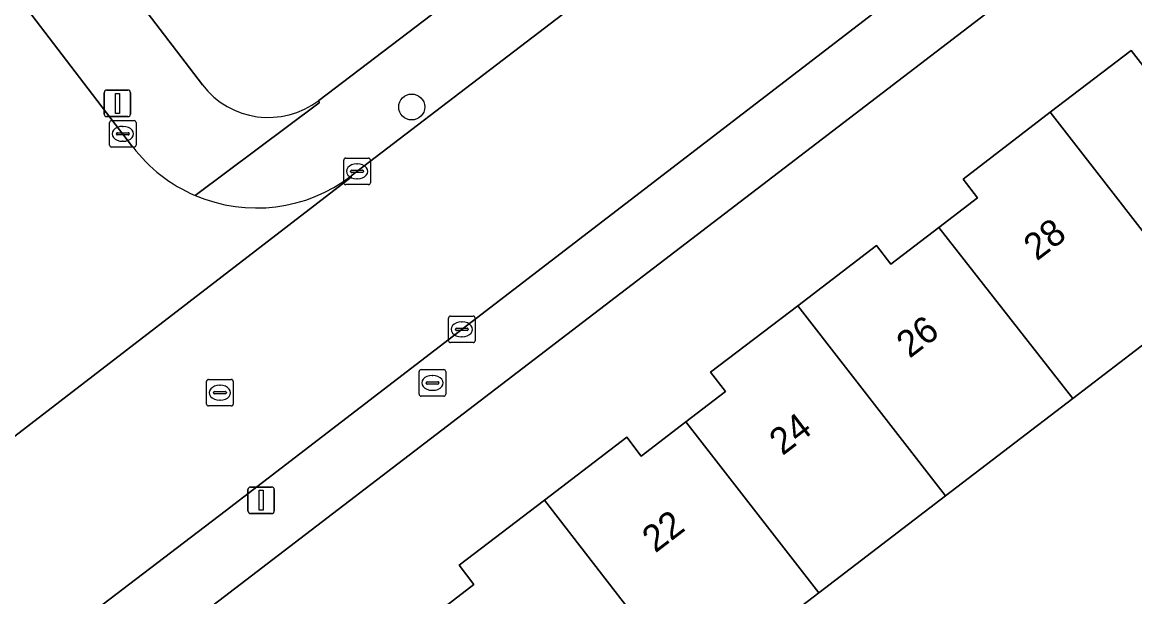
# Model space of a CAD drawing. Extents: x 159352 to 160617, y 385888 to 387323.
# Drawn here: x 160143.42 to 160185.3, y 386858.2 to 386879.83 of the extents above; entities that cross this region are included whole.
import ezdxf

# ---------------------------------------------------------------- set-up
doc = ezdxf.new("R2010")
doc.units = 0
for name, color, linetype in [('IMGEO_Boom', 7, 'Continuous'), ('IMGEO_Brandkraan', 7, 'Continuous'), ('IMGEO_Erf', 7, 'Continuous'), ('IMGEO_Kolk', 7, 'Continuous'), ('IMGEO_Lichtmast', 7, 'Continuous'), ('IMGEO_Pand', 7, 'Continuous'), ('IMGEO_Pand_nummerreeks', 7, 'Continuous'), ('IMGEO_Rijbaan_lokaal_open', 7, 'Continuous'), ('IMGEO_Rioolput', 7, 'Continuous'), ('IMGEO_Voetpad_open', 7, 'Continuous')]:
    doc.layers.add(name, color=color, linetype=linetype)

msp = doc.modelspace()

# ---------------------------------------------------------------- linework, layer by layer
at = {"layer": 'IMGEO_Boom'}
msp.add_circle((160158.082, 386876.637), 0.489, dxfattribs=at)
at = {"layer": 'IMGEO_Brandkraan'}
for p, q in [((160158.362, 386865.824), (160158.362, 386866.676)), ((160158.437, 386866.75), (160159.289, 386866.75)), ((160158.85, 386866.53), (160158.875, 386866.53)), ((160159.363, 386866.676), (160159.363, 386865.824)), ((160158.621, 386866.244), (160158.621, 386866.256)), ((160159.059, 386866.207), (160158.661, 386866.207)), ((160158.664, 386866.293), (160159.062, 386866.293)), ((160159.105, 386866.256), (160159.105, 386866.244)), ((160159.289, 386865.75), (160158.437, 386865.75)), ((160158.873, 386865.97), (160158.848, 386865.97))]:
    msp.add_line(p, q, dxfattribs=at)
for points in [[(160158.362, 386865.824), (160158.362, 386866.676)], [(160158.437, 386866.75), (160159.289, 386866.75)], [(160159.363, 386866.676), (160159.363, 386865.824)], [(160159.289, 386865.75), (160158.437, 386865.75)]]:
    msp.add_lwpolyline(points, dxfattribs=at)
for centre, radius, start, end in [((160158.439, 386866.674), 0.0765, 91.552, 178.448), ((160158.439, 386866.674), 0.0765, 91.552, 178.448), ((160159.287, 386866.674), 0.0765, 1.552, 88.448), ((160159.287, 386866.674), 0.0765, 1.552, 88.448), ((160158.661, 386866.253), 0.0403, 85.8775, 175.7526), ((160158.658, 386866.243), 0.0366, 178.938, 274.7102), ((160159.062, 386866.25), 0.043, 264.8664, 352.4533), ((160159.066, 386866.255), 0.0386, 1.7309, 96.639), ((160158.439, 386865.826), 0.0765, 181.552, 268.448), ((160158.439, 386865.826), 0.0765, 181.552, 268.448), ((160159.287, 386865.826), 0.0765, 271.552, 358.448), ((160159.287, 386865.826), 0.0765, 271.552, 358.448)]:
    msp.add_arc(centre, radius, start, end, dxfattribs=at)
for centre, major_axis, ratio, start_param, end_param in [((160158.849, 386866.25), (-0.387, 0.002), 0.722429, 4.712389, 7.853982), ((160158.874, 386866.25), (-0.39, 0.002), 0.717154, 1.570796, 4.712389)]:
    msp.add_ellipse(centre, major_axis=major_axis, ratio=ratio, start_param=start_param, end_param=end_param, dxfattribs=at)
at = {"layer": 'IMGEO_Erf'}
for points in [[(160154.585, 386876.882), (160164.895, 386884.739), (160170.463, 386888.982), (160174.087, 386891.744), (160172.831, 386893.392), (160169.895, 386891.249), (160164.904, 386898.088), (160163.455, 386900.075), (160166.392, 386902.217), (160164.291, 386905.21), (160161.374, 386902.973), (160159.233, 386905.952), (160157.872, 386907.851), (160156.531, 386909.724), (160159.249, 386911.671), (160155.102, 386917.459), (160151.992, 386915.285), (160150.503, 386917.414)], [(160120.02, 386916.943), (160150.202, 386877.475)], [(160201.563, 386896.896), (160110.499, 386827.185)], [(160158.888, 386857.48), (160160.426, 386858.657), (160159.871, 386859.383), (160163.075, 386861.835), (160166.175, 386864.208), (160166.721, 386863.495), (160168.399, 386864.779), (160169.892, 386865.921), (160169.334, 386866.65), (160172.61, 386869.157), (160175.577, 386871.428), (160176.12, 386870.719), (160177.926, 386872.101), (160179.38, 386873.214), (160178.836, 386873.924), (160182.119, 386876.436), (160185.167, 386878.769), (160185.69, 386878.085)], [(160187.69, 386869.278), (160182.967, 386865.664), (160178.173, 386861.994), (160173.405, 386858.345), (160168.62, 386854.683)]]:
    msp.add_lwpolyline(points, dxfattribs=at)
msp.add_arc((160152.691, 386879.374), 3.131, 217.3515, 307.2383, dxfattribs=at)
at = {"layer": 'IMGEO_Kolk'}
for p, q in [((160146.708, 386875.2), (160146.708, 386876.052)), ((160146.783, 386876.126), (160147.635, 386876.126)), ((160147.709, 386876.052), (160147.709, 386875.2)), ((160146.967, 386875.62), (160146.967, 386875.632)), ((160147.01, 386875.669), (160147.408, 386875.669)), ((160147.196, 386875.906), (160147.221, 386875.906)), ((160147.451, 386875.632), (160147.451, 386875.62)), ((160147.405, 386875.583), (160147.007, 386875.583)), ((160147.219, 386875.346), (160147.194, 386875.346)), ((160147.635, 386875.126), (160146.783, 386875.126)), ((160155.525, 386873.787), (160155.525, 386874.639)), ((160155.6, 386874.713), (160156.452, 386874.713)), ((160156.013, 386874.493), (160156.038, 386874.493)), ((160156.526, 386874.639), (160156.526, 386873.787)), ((160155.784, 386874.207), (160155.784, 386874.219)), ((160156.222, 386874.17), (160155.824, 386874.17)), ((160155.827, 386874.256), (160156.225, 386874.256)), ((160156.268, 386874.219), (160156.268, 386874.207)), ((160156.452, 386873.713), (160155.6, 386873.713)), ((160156.036, 386873.933), (160156.011, 386873.933)), ((160159.468, 386867.84), (160159.468, 386868.692)), ((160159.543, 386868.766), (160160.395, 386868.766)), ((160159.956, 386868.546), (160159.981, 386868.546)), ((160160.469, 386868.692), (160160.469, 386867.84)), ((160159.727, 386868.26), (160159.727, 386868.272)), ((160160.165, 386868.223), (160159.767, 386868.223)), ((160159.77, 386868.309), (160160.168, 386868.309)), ((160160.211, 386868.272), (160160.211, 386868.26)), ((160160.395, 386867.766), (160159.543, 386867.766)), ((160159.979, 386867.986), (160159.954, 386867.986))]:
    msp.add_line(p, q, dxfattribs=at)
for points in [[(160146.708, 386875.2), (160146.708, 386876.052)], [(160146.783, 386876.126), (160147.635, 386876.126)], [(160147.709, 386876.052), (160147.709, 386875.2)], [(160147.635, 386875.126), (160146.783, 386875.126)], [(160155.525, 386873.787), (160155.525, 386874.639)], [(160155.6, 386874.713), (160156.452, 386874.713)], [(160156.526, 386874.639), (160156.526, 386873.787)], [(160156.452, 386873.713), (160155.6, 386873.713)], [(160159.468, 386867.84), (160159.468, 386868.692)], [(160159.543, 386868.766), (160160.395, 386868.766)], [(160160.469, 386868.692), (160160.469, 386867.84)], [(160160.395, 386867.766), (160159.543, 386867.766)]]:
    msp.add_lwpolyline(points, dxfattribs=at)
for centre, radius, start, end in [((160146.785, 386876.05), 0.0765, 91.552, 178.448), ((160146.785, 386876.05), 0.0765, 91.552, 178.448), ((160147.633, 386876.05), 0.0765, 1.552, 88.448), ((160147.633, 386876.05), 0.0765, 1.552, 88.448), ((160147.007, 386875.629), 0.0403, 85.8775, 175.7526), ((160147.412, 386875.631), 0.0386, 1.7309, 96.639), ((160147.004, 386875.619), 0.0366, 178.938, 274.7102), ((160147.408, 386875.626), 0.043, 264.8664, 352.4533), ((160146.785, 386875.202), 0.0765, 181.552, 268.448), ((160146.785, 386875.202), 0.0765, 181.552, 268.448), ((160147.633, 386875.202), 0.0765, 271.552, 358.448), ((160147.633, 386875.202), 0.0765, 271.552, 358.448), ((160155.602, 386874.637), 0.0765, 91.552, 178.448), ((160155.602, 386874.637), 0.0765, 91.552, 178.448), ((160156.45, 386874.637), 0.0765, 1.552, 88.448), ((160156.45, 386874.637), 0.0765, 1.552, 88.448), ((160155.824, 386874.216), 0.0403, 85.8775, 175.7526), ((160155.821, 386874.206), 0.0366, 178.938, 274.7102), ((160156.225, 386874.213), 0.043, 264.8664, 352.4533), ((160156.229, 386874.218), 0.0386, 1.7309, 96.639), ((160155.602, 386873.789), 0.0765, 181.552, 268.448), ((160155.602, 386873.789), 0.0765, 181.552, 268.448), ((160156.45, 386873.789), 0.0765, 271.552, 358.448), ((160156.45, 386873.789), 0.0765, 271.552, 358.448), ((160159.545, 386868.69), 0.0765, 91.552, 178.448), ((160159.545, 386868.69), 0.0765, 91.552, 178.448), ((160160.393, 386868.69), 0.0765, 1.552, 88.448), ((160160.393, 386868.69), 0.0765, 1.552, 88.448), ((160159.767, 386868.269), 0.0403, 85.8775, 175.7526), ((160159.764, 386868.259), 0.0366, 178.938, 274.7102), ((160160.168, 386868.266), 0.043, 264.8664, 352.4533), ((160160.172, 386868.271), 0.0386, 1.7309, 96.639), ((160159.545, 386867.842), 0.0765, 181.552, 268.448), ((160159.545, 386867.842), 0.0765, 181.552, 268.448), ((160160.393, 386867.842), 0.0765, 271.552, 358.448), ((160160.393, 386867.842), 0.0765, 271.552, 358.448)]:
    msp.add_arc(centre, radius, start, end, dxfattribs=at)
for centre, major_axis, ratio, start_param, end_param in [((160147.195, 386875.626), (-0.387, 0.002), 0.722429, 4.712389, 7.853982), ((160147.22, 386875.626), (-0.39, 0.002), 0.717154, 1.570796, 4.712389), ((160156.012, 386874.213), (-0.387, 0.002), 0.722429, 4.712389, 7.853982), ((160156.037, 386874.213), (-0.39, 0.002), 0.717154, 1.570796, 4.712389), ((160159.955, 386868.266), (-0.387, 0.002), 0.722429, 4.712389, 7.853982), ((160159.98, 386868.266), (-0.39, 0.002), 0.717154, 1.570796, 4.712389)]:
    msp.add_ellipse(centre, major_axis=major_axis, ratio=ratio, start_param=start_param, end_param=end_param, dxfattribs=at)
at = {"layer": 'IMGEO_Lichtmast'}
for p, q in [((160146.508, 386876.373), (160146.508, 386877.173)), ((160146.508, 386877.173), (160146.508, 386876.373)), ((160146.608, 386877.273), (160147.398, 386877.273)), ((160147.398, 386877.273), (160146.608, 386877.273)), ((160147.498, 386877.173), (160147.498, 386876.373)), ((160147.498, 386876.373), (160147.498, 386877.173)), ((160147.398, 386876.273), (160146.608, 386876.273)), ((160146.608, 386876.273), (160147.398, 386876.273)), ((160152.019, 386862.331), (160152.809, 386862.331)), ((160152.809, 386862.331), (160152.019, 386862.331)), ((160151.919, 386861.431), (160151.919, 386862.231)), ((160151.919, 386862.231), (160151.919, 386861.431)), ((160152.909, 386862.231), (160152.909, 386861.431)), ((160152.909, 386861.431), (160152.909, 386862.231)), ((160152.809, 386861.331), (160152.019, 386861.331)), ((160152.019, 386861.331), (160152.809, 386861.331))]:
    msp.add_line(p, q, dxfattribs=at)
for points in [[(160146.928, 386877.148), (160147.078, 386877.148), (160147.078, 386876.398), (160146.928, 386876.398), (160146.928, 386877.148)], [(160152.339, 386862.206), (160152.489, 386862.206), (160152.489, 386861.456), (160152.339, 386861.456), (160152.339, 386862.206)]]:
    msp.add_lwpolyline(points, dxfattribs=at)
for centre, start, end in [((160146.608, 386877.173), 90, 180), ((160146.608, 386877.173), 90, 180), ((160147.398, 386877.173), 0, 90), ((160147.398, 386877.173), 360, 90), ((160146.608, 386876.373), 180, 270), ((160146.608, 386876.373), 180, 270), ((160147.398, 386876.373), 270, 0), ((160147.398, 386876.373), 270, 0), ((160152.019, 386862.231), 90, 180), ((160152.019, 386862.231), 90, 180), ((160152.809, 386862.231), 0, 90), ((160152.809, 386862.231), 360, 90), ((160152.019, 386861.431), 180, 270), ((160152.019, 386861.431), 180, 270), ((160152.809, 386861.431), 270, 0), ((160152.809, 386861.431), 270, 0)]:
    msp.add_arc(centre, 0.1, start, end, dxfattribs=at)
at = {"layer": 'IMGEO_Pand'}
for points in [[(160187.69, 386869.278), (160192.446, 386872.918), (160187.401, 386879.394), (160185.69, 386878.085), (160185.167, 386878.769), (160182.119, 386876.436)], [(160182.967, 386865.664), (160187.69, 386869.278), (160182.119, 386876.436), (160178.836, 386873.924), (160179.38, 386873.214), (160177.926, 386872.101)], [(160177.926, 386872.101), (160176.12, 386870.719), (160175.577, 386871.428), (160172.61, 386869.157), (160178.173, 386861.994), (160182.967, 386865.664)], [(160173.405, 386858.345), (160178.173, 386861.994), (160172.61, 386869.157), (160169.334, 386866.65), (160169.892, 386865.921), (160168.399, 386864.779)], [(160168.399, 386864.779), (160166.721, 386863.495), (160166.175, 386864.208), (160163.075, 386861.835), (160168.62, 386854.683), (160173.405, 386858.345)], [(160163.075, 386861.835), (160159.871, 386859.383), (160160.426, 386858.657), (160158.888, 386857.48), (160163.854, 386851.036), (160168.62, 386854.683)]]:
    msp.add_lwpolyline(points, close=True, dxfattribs=at)
at = {"layer": 'IMGEO_Rijbaan_lokaal_open'}
for points in [[(160147.579, 386875.14), (160123.213, 386907.016), (160103.5, 386932.656)], [(160196.471, 386905.212), (160179.513, 386892.185), (160178.364, 386891.302), (160177.186, 386890.4), (160175.896, 386889.414), (160172.856, 386887.088), (160155.806, 386874.043), (160155.809, 386874), (160141.218, 386862.777), (160141.145, 386862.791), (160125.787, 386851.005), (160123.766, 386849.454), (160123.08, 386848.93), (160108.938, 386838.121), (160108.943, 386838.074), (160093.699, 386826.464), (160093.675, 386826.456), (160071.968, 386809.746), (160072.328, 386809.304)], [(160119.702, 386837.529), (160151.064, 386861.424), (160196.463, 386896.31), (160199.953, 386898.991)], [(160141.145, 386862.791), (160141.218, 386862.777), (160155.809, 386874), (160155.806, 386874.043)]]:
    msp.add_lwpolyline(points, dxfattribs=at)
for centre, radius, start, end in [((160152.237, 386878.699), 5.862, 217.387, 246.8596), ((160152.242, 386878.699), 5.863, 246.8115, 307.4361)]:
    msp.add_arc(centre, radius, start, end, dxfattribs=at)
at = {"layer": 'IMGEO_Rioolput'}
for p, q in [((160150.363, 386865.455), (160150.363, 386866.307)), ((160150.438, 386866.381), (160151.29, 386866.381)), ((160150.851, 386866.161), (160150.876, 386866.161)), ((160151.364, 386866.307), (160151.364, 386865.455)), ((160150.622, 386865.875), (160150.622, 386865.887)), ((160151.06, 386865.838), (160150.662, 386865.838)), ((160150.665, 386865.924), (160151.063, 386865.924)), ((160150.874, 386865.601), (160150.849, 386865.601)), ((160151.106, 386865.887), (160151.106, 386865.875)), ((160151.29, 386865.381), (160150.438, 386865.381))]:
    msp.add_line(p, q, dxfattribs=at)
for points in [[(160150.363, 386865.455), (160150.363, 386866.307)], [(160150.438, 386866.381), (160151.29, 386866.381)], [(160151.364, 386866.307), (160151.364, 386865.455)], [(160151.29, 386865.381), (160150.438, 386865.381)]]:
    msp.add_lwpolyline(points, dxfattribs=at)
for centre, radius, start, end in [((160150.44, 386866.305), 0.0765, 91.552, 178.448), ((160150.44, 386866.305), 0.0765, 91.552, 178.448), ((160151.288, 386866.305), 0.0765, 1.552, 88.448), ((160151.288, 386866.305), 0.0765, 1.552, 88.448), ((160150.662, 386865.884), 0.0403, 85.8775, 175.7526), ((160150.659, 386865.874), 0.0366, 178.938, 274.7102), ((160151.063, 386865.881), 0.043, 264.8664, 352.4533), ((160151.067, 386865.886), 0.0386, 1.7309, 96.639), ((160150.44, 386865.457), 0.0765, 181.552, 268.448), ((160150.44, 386865.457), 0.0765, 181.552, 268.448), ((160151.288, 386865.457), 0.0765, 271.552, 358.448), ((160151.288, 386865.457), 0.0765, 271.552, 358.448)]:
    msp.add_arc(centre, radius, start, end, dxfattribs=at)
for centre, major_axis, ratio, start_param, end_param in [((160150.85, 386865.881), (-0.387, 0.002), 0.722429, 4.712389, 7.853982), ((160150.875, 386865.881), (-0.39, 0.002), 0.717154, 1.570796, 4.712389)]:
    msp.add_ellipse(centre, major_axis=major_axis, ratio=ratio, start_param=start_param, end_param=end_param, dxfattribs=at)
at = {"layer": 'IMGEO_Voetpad_open'}
for points in [[(160150.202, 386877.475), (160120.02, 386916.943), (160117.917, 386919.693), (160080.165, 386969.059)], [(160077.732, 386966.38), (160103.5, 386932.656), (160123.213, 386907.016), (160147.579, 386875.14)], [(160199.953, 386898.991), (160200.26, 386898.588), (160196.766, 386895.913), (160196.463, 386896.31), (160151.064, 386861.424), (160119.702, 386837.529), (160092.045, 386816.287), (160050.74, 386784.659)], [(160052.213, 386782.461), (160066.752, 386793.637), (160090.506, 386811.9), (160100.012, 386819.208), (160102.354, 386821.009), (160103.43, 386821.836), (160103.442, 386821.859), (160110.462, 386827.183), (160110.499, 386827.185), (160201.563, 386896.896)], [(160175.394, 386892.74), (160175.281, 386892.654), (160174.087, 386891.744), (160170.463, 386888.982), (160164.895, 386884.739), (160154.585, 386876.882), (160154.593, 386876.798), (160149.933, 386873.309)], [(160155.806, 386874.043), (160172.856, 386887.088), (160172.55, 386887.482), (160175.59, 386889.808), (160175.896, 386889.414), (160177.186, 386890.4), (160175.394, 386892.74)], [(160149.933, 386873.309), (160154.593, 386876.798), (160154.585, 386876.882)]]:
    msp.add_lwpolyline(points, dxfattribs=at)
for centre, radius, start, end in [((160152.691, 386879.374), 3.131, 217.3515, 307.2383), ((160152.237, 386878.699), 5.862, 217.387, 246.8596), ((160152.242, 386878.699), 5.863, 246.8115, 307.4361)]:
    msp.add_arc(centre, radius, start, end, dxfattribs=at)

# ---------------------------------------------------------------- texts
at = {"layer": 'IMGEO_Pand_nummerreeks'}
for s, p in [('28', (160181.611, 386870.818)), ('26', (160176.824, 386867.154)), ('24', (160172.039, 386863.491)), ('22', (160167.251, 386859.826))]:
    msp.add_text(s, height=1, rotation=37.4326, dxfattribs=at).set_placement(p)

doc.saveas('drawing.dxf')
